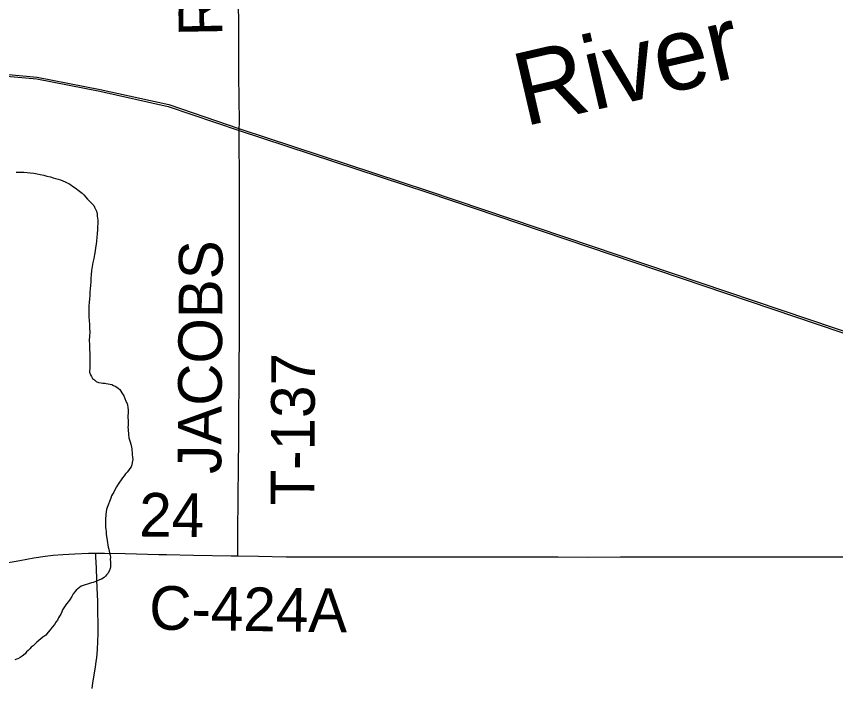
# Model space of a CAD drawing. Extents: x 2.1 to 73.9, y 4 to 26.
# Drawn here: x 45.571 to 46.104, y 22.509 to 22.943 of the extents above; entities that cross this region are included whole.
import ezdxf

# ---------------------------------------------------------------- set-up
doc = ezdxf.new("R2010")
doc.units = 0
for name, color, linetype in [('GM_X_County_Road', 7, 'Continuous'), ('GM_X_County_Road_Text', 7, 'Continuous'), ('GM_X_Major_River_Text', 7, 'Continuous'), ('GM_X_Minor_River', 7, 'Continuous'), ('GM_X_Rail_Line', 7, 'Continuous'), ('GM_X_Township_Road', 7, 'Continuous'), ('GM_X_Township_Road_Text', 7, 'Continuous')]:
    doc.layers.add(name, color=color, linetype=linetype)

msp = doc.modelspace()

# ---------------------------------------------------------------- linework, layer by layer
at = {"layer": 'GM_X_County_Road'}
for points in [[(45.5646, 22.58785), (45.57315, 22.58954), (45.58234, 22.59119), (45.58975, 22.59227), (45.595, 22.59288), (45.60121, 22.5934), (45.60898, 22.59387), (45.618, 22.59416), (45.62262, 22.5942)], [(45.62262, 22.5942), (45.62827, 22.59425), (45.64165, 22.59407), (45.66372, 22.59345), (45.66869, 22.59338), (45.68609, 22.59294), (45.71064, 22.59247), (45.71502, 22.59241)], [(45.71502, 22.59241), (45.72836, 22.59222), (45.74638, 22.59184), (45.77248, 22.59184), (45.78523, 22.59185), (45.80948, 22.59178), (45.84087, 22.59181), (45.86015, 22.5919), (45.8788, 22.59179), (45.89931, 22.59179), (45.91423, 22.59186), (45.92325, 22.5919), (45.94221, 22.59173), (45.96366, 22.59182), (45.99972, 22.59193), (46.02241, 22.59179), (46.05629, 22.59178), (46.08925, 22.5919), (46.10883, 22.5919), (46.12842, 22.59173)]]:
    msp.add_lwpolyline(points, dxfattribs=at)
at = {"layer": 'GM_X_Minor_River'}
for points in [[(45.57077, 22.84215), (45.57229, 22.84211), (45.57381, 22.84207), (45.5759, 22.84221), (45.57798, 22.84197), (45.58007, 22.84173), (45.58234, 22.84148), (45.58442, 22.84105), (45.5865, 22.84061), (45.58876, 22.84018), (45.59084, 22.83955), (45.5933, 22.83911), (45.59499, 22.8385), (45.5965, 22.83808), (45.5982, 22.83766), (45.5997, 22.83705), (45.60121, 22.83644), (45.60271, 22.83584), (45.60403, 22.83523), (45.60516, 22.83482), (45.60646, 22.83384), (45.60758, 22.83305), (45.60926, 22.83187), (45.61205, 22.82971), (45.61373, 22.82853), (45.61484, 22.82736), (45.61725, 22.82464), (45.62021, 22.82153), (45.62132, 22.82036), (45.62186, 22.8194), (45.62313, 22.81671), (45.62346, 22.8148), (45.62361, 22.81347), (45.62377, 22.81213), (45.62393, 22.81099), (45.6239, 22.80966), (45.62387, 22.80833), (45.62383, 22.807), (45.62378, 22.80492), (45.62352, 22.80207), (45.62327, 22.7998), (45.62302, 22.79734), (45.62278, 22.79526), (45.62253, 22.79298), (45.62229, 22.7909), (45.62185, 22.78863), (45.62141, 22.78599), (45.62077, 22.78334), (45.62033, 22.7807), (45.61989, 22.77824), (45.61962, 22.7754), (45.61938, 22.77312), (45.61932, 22.77085), (45.61926, 22.76857), (45.61902, 22.7663), (45.61877, 22.76402), (45.61872, 22.76194), (45.61847, 22.75966), (45.61823, 22.75739), (45.61817, 22.75511), (45.61812, 22.75321), (45.61807, 22.75113), (45.61818, 22.7479), (45.61831, 22.74542), (45.61844, 22.74314), (45.61856, 22.74048), (45.61869, 22.73801), (45.61862, 22.73535), (45.61837, 22.7327), (45.61849, 22.73004), (45.6186, 22.72699), (45.61872, 22.72414), (45.61885, 22.72167), (45.61877, 22.71844), (45.61873, 22.71693), (45.61871, 22.71579), (45.61867, 22.71427), (45.61864, 22.71313), (45.61861, 22.71199), (45.61914, 22.71027), (45.61987, 22.70911)], [(45.61987, 22.70911), (45.6206, 22.70795), (45.62171, 22.70698), (45.62283, 22.706), (45.62433, 22.7052), (45.62622, 22.70496), (45.62717, 22.70494), (45.6285, 22.7049), (45.62944, 22.70469), (45.63058, 22.70447), (45.63171, 22.70425), (45.63304, 22.70403), (45.63416, 22.70343), (45.63529, 22.70283), (45.63622, 22.70224), (45.63716, 22.70165), (45.63827, 22.70067), (45.63901, 22.6997), (45.63955, 22.69855), (45.64083, 22.69662), (45.64154, 22.69489), (45.64226, 22.69316), (45.64298, 22.69162), (45.64333, 22.69048), (45.64349, 22.68933), (45.64363, 22.68724), (45.64358, 22.68534), (45.64355, 22.68382), (45.6435, 22.68212), (45.64367, 22.68097), (45.64364, 22.67983), (45.64361, 22.6787), (45.64358, 22.67737), (45.64355, 22.67623), (45.6437, 22.6747), (45.64381, 22.67147), (45.64414, 22.66938), (45.64448, 22.66804), (45.64502, 22.66669), (45.64536, 22.66517), (45.64588, 22.66325), (45.64604, 22.66211), (45.64602, 22.66097), (45.64618, 22.65983), (45.64633, 22.65849), (45.64648, 22.65678), (45.64663, 22.65526), (45.64639, 22.65318), (45.64616, 22.65166), (45.64556, 22.65035), (45.64477, 22.64923), (45.64399, 22.64811), (45.64301, 22.64699), (45.64203, 22.64588), (45.64105, 22.64458), (45.64007, 22.64327), (45.63908, 22.64197), (45.6381, 22.64047), (45.63711, 22.63917), (45.63612, 22.63748), (45.63532, 22.63579), (45.63432, 22.63392), (45.63353, 22.63261), (45.63293, 22.63149), (45.63233, 22.62998), (45.63009, 22.62396), (45.62967, 22.62264), (45.62945, 22.62113), (45.62922, 22.61962), (45.62919, 22.61848), (45.62896, 22.61696), (45.62893, 22.61564), (45.6289, 22.61431), (45.62885, 22.6126), (45.629, 22.61089), (45.62916, 22.60974), (45.62931, 22.60803), (45.62946, 22.60632), (45.62978, 22.60403), (45.62993, 22.60251), (45.63027, 22.60098), (45.63043, 22.59964), (45.63077, 22.59812), (45.63112, 22.59678), (45.63128, 22.59564), (45.63163, 22.59449), (45.63197, 22.59296), (45.63213, 22.59163), (45.63209, 22.59011), (45.63224, 22.58858), (45.6322, 22.58707), (45.63216, 22.58536), (45.63194, 22.58422), (45.63133, 22.58253), (45.63053, 22.58103), (45.62956, 22.58011), (45.62897, 22.57917), (45.628, 22.57844), (45.62626, 22.57734), (45.62512, 22.57699), (45.62319, 22.57609)], [(45.62319, 22.57609), (45.62204, 22.57555), (45.62089, 22.5752), (45.61974, 22.57485), (45.6186, 22.5745), (45.61726, 22.57415), (45.61573, 22.57362), (45.61439, 22.57327), (45.61304, 22.57274), (45.60994, 22.57016), (45.60896, 22.56904), (45.60798, 22.56774), (45.60699, 22.56605), (45.606, 22.56437), (45.60482, 22.56269), (45.60364, 22.5612), (45.60266, 22.55989), (45.60186, 22.55859), (45.60107, 22.55728), (45.60066, 22.55596), (45.59987, 22.55465), (45.59907, 22.55334), (45.59829, 22.55222), (45.59768, 22.55072), (45.5967, 22.54941), (45.59571, 22.54792), (45.59433, 22.54605), (45.59296, 22.54438), (45.5916, 22.54289), (45.59021, 22.54084), (45.58828, 22.53956), (45.58693, 22.53845), (45.58557, 22.53735), (45.58421, 22.53624), (45.58305, 22.53513), (45.58188, 22.53402), (45.58072, 22.5331), (45.57974, 22.53199), (45.57857, 22.53088), (45.5776, 22.52995), (45.57662, 22.52865), (45.57487, 22.52717), (45.57352, 22.52626), (45.57198, 22.52554), (45.57102, 22.52518), (45.57006, 22.52483)]]:
    msp.add_lwpolyline(points, dxfattribs=at)
at = {"layer": 'GM_X_Rail_Line'}
for points in [[(45.54225, 22.90776), (45.58442, 22.90404), (45.62544, 22.89598), (45.67007, 22.88613), (45.71631, 22.87038), (45.83882, 22.83008), (46.2273, 22.69868), (46.56238, 22.58662), (46.63671, 22.56173), (46.67135, 22.55192), (46.70209, 22.54603), (46.72662, 22.54145), (46.75471, 22.53786), (46.78412, 22.5359), (47.1408, 22.53), (47.47391, 22.52443), (47.52961, 22.5241), (47.57083, 22.52279), (47.60943, 22.52541), (47.66347, 22.52836), (47.72765, 22.5336), (47.77482, 22.53786), (48.0292, 22.55847)], [(45.54219, 22.90652), (45.58425, 22.9028), (45.62519, 22.89476), (45.66973, 22.88493), (45.71592, 22.8692), (45.83842, 22.8289), (46.2269, 22.69751), (46.56199, 22.58544), (46.63635, 22.56054), (46.67107, 22.55071), (46.70186, 22.54481), (46.72642, 22.54022), (46.75459, 22.53662), (46.78407, 22.53465), (47.14078, 22.52875), (47.4739, 22.52318), (47.52958, 22.52286), (47.57085, 22.52154), (47.60951, 22.52417), (47.66355, 22.52712), (47.72775, 22.53236), (47.77492, 22.53662), (48.02673, 22.55714)]]:
    msp.add_lwpolyline(points, dxfattribs=at)
at = {"layer": 'GM_X_Township_Road'}
for points in [[(45.71502, 22.59241), (45.71502, 22.59465), (45.71503, 22.60528), (45.71529, 22.63259), (45.71544, 22.64875), (45.71559, 22.67019), (45.7157, 22.69038), (45.71577, 22.69846), (45.71582, 22.70871), (45.71592, 22.71866), (45.71608, 22.73108), (45.71615, 22.73792), (45.71613, 22.74474), (45.71615, 22.75655), (45.71612, 22.77146), (45.71609, 22.77985), (45.71601, 22.78886), (45.71604, 22.80067), (45.71606, 22.81496), (45.71603, 22.82428), (45.71597, 22.84448), (45.71588, 22.8566), (45.71585, 22.8656), (45.71588, 22.86901), (45.71596, 22.87553), (45.71579, 22.8895), (45.7157, 22.90535), (45.71564, 22.91778), (45.71561, 22.93176), (45.71561, 22.9417), (45.71548, 22.94878)], [(45.6202, 22.50626), (45.62069, 22.50995), (45.62238, 22.52007), (45.6229, 22.52376), (45.62321, 22.52623), (45.62369, 22.53148), (45.62401, 22.53675), (45.62413, 22.54203), (45.62412, 22.54794), (45.62401, 22.55632), (45.62387, 22.56315), (45.62377, 22.56687), (45.62341, 22.5768), (45.62317, 22.58455), (45.62276, 22.59189), (45.62262, 22.5942)]]:
    msp.add_lwpolyline(points, dxfattribs=at)

# ---------------------------------------------------------------- texts
at = {"layer": 'GM_X_County_Road_Text'}
for s, rotation, p in [('24', 359.3178, (45.65071, 22.60511)), ('C-424A', 359.1488, (45.65718, 22.54458))]:
    msp.add_text(s, height=0.028409, rotation=rotation, dxfattribs=at).set_placement(p)
at = {"layer": 'GM_X_Major_River_Text'}
msp.add_text('River', height=0.047374, rotation=13.0499, dxfattribs=at).set_placement((45.90123, 22.87181))
at = {"layer": 'GM_X_Township_Road_Text'}
for s, height, rotation, p in [('R', 0.02841, 91.0168, (45.70505, 22.93081)), ('JACOBS', 0.028409, 89.6374, (45.7042, 22.64573)), ('T-137', 0.028409, 89.7181, (45.76468, 22.62516))]:
    msp.add_text(s, height=height, rotation=rotation, dxfattribs=at).set_placement(p)

doc.saveas('drawing.dxf')
